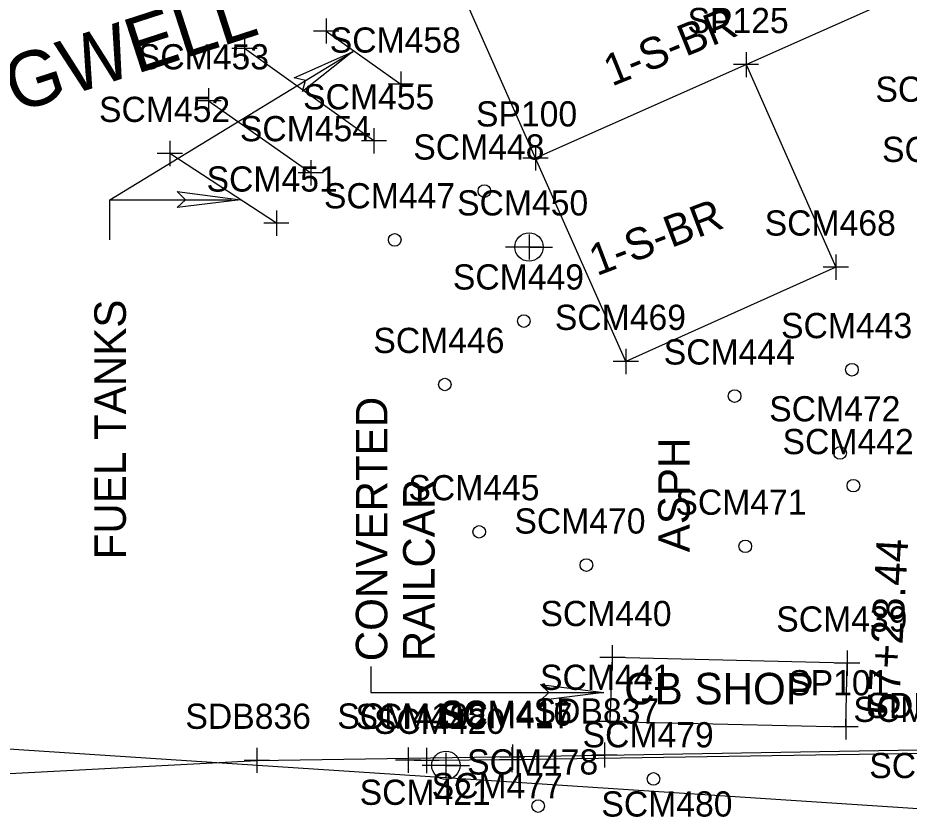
# Model space of a CAD drawing. Extents: x 941041 to 969446, y 397014 to 416764.
# Drawn here: x 951629.5 to 951770.9, y 402575.1 to 402701.6 of the extents above; entities that cross this region are included whole.
import ezdxf

# ---------------------------------------------------------------- set-up
doc = ezdxf.new("R2010")
doc.units = 0
for name, color, linetype in [('SURVEY - DTM - Spot Points - Locators', 7, 'Continuous'), ('SURVEY - DTM - Spot Points - Point Numbers', 7, 'Continuous'), ('SURVEY - NON-TRANSPORTATION - Buildings', 7, 'Continuous'), ('SURVEY - NON-TRANSPORTATION - Buildings - Points - Locators', 7, 'Continuous'), ('SURVEY - NON-TRANSPORTATION - Buildings - Points - Numbers', 7, 'Continuous'), ('SURVEY - NON-TRANSPORTATION - Buildings Text', 7, 'Continuous'), ('SURVEY - NON-TRANSPORTATION - Features', 7, 'Continuous'), ('SURVEY - NON-TRANSPORTATION - Features - Points - Locators', 7, 'Continuous'), ('SURVEY - NON-TRANSPORTATION - Features - Points - Numbers', 7, 'Continuous'), ('SURVEY - NON-TRANSPORTATION - Features Text', 7, 'Continuous'), ('SURVEY - PROPERTY - Owners', 7, 'Continuous'), ('SURVEY - PROPERTY - Station and Offset Flags', 7, 'Continuous'), ('SURVEY - TRANSPORTATION - Features', 7, 'Continuous'), ('SURVEY - TRANSPORTATION - Features - Points - Locators', 7, 'Continuous'), ('SURVEY - TRANSPORTATION - Features - Points - Numbers', 7, 'Continuous'), ('SURVEY - TRANSPORTATION - Features Text', 7, 'Continuous'), ('SURVEY - UTILITIES - Poles and Miscellaneous - Points - Locators', 7, 'Continuous'), ('SURVEY - UTILITIES - Poles and Miscellaneous - Points - Numbers', 7, 'Continuous'), ('SURVEY - UTILITIES - Poles and Miscellaneous with Text', 7, 'Continuous'), ('SURVEY - VEGETATION - Features with Text', 7, 'Continuous')]:
    doc.layers.add(name, color=color, linetype=linetype)

msp = doc.modelspace()

# ---------------------------------------------------------------- linework, layer by layer
at = {"layer": 'SURVEY - DTM - Spot Points - Locators'}
for centre in [(951703.51, 402674.12), (951689.28, 402666.38), (951709.76, 402653.5), (951761.83, 402645.78), (951697.23, 402643.43), (951743.21, 402641.6), (951759.95, 402632.58), (951762.07, 402627.38), (951702.68, 402620.06), (951744.9, 402617.76), (951719.69, 402614.78), (951730.34, 402580.86), (951712.04, 402576.55)]:
    msp.add_circle(centre, 1, dxfattribs=at)
at = {"layer": 'SURVEY - NON-TRANSPORTATION - Buildings'}
msp.add_line((951759.28, 402662.06), (951725.95, 402647.09), dxfattribs=at)
for points in [[(951711.63, 402679.37), (951698.66, 402708.63), (951754.82, 402733.35), (951767.73, 402704.25), (951711.63, 402679.37)], [(951745.03, 402694.18), (951759.28, 402662.06), (951725.95, 402647.09), (951711.63, 402679.37)], [(951761.08, 402599.23), (951723.81, 402600.1), (951723.42, 402589.98), (951760.85, 402589.11), (951761.08, 402599.23)]]:
    msp.add_lwpolyline(points, dxfattribs=at)
at = {"layer": 'SURVEY - NON-TRANSPORTATION - Buildings - Points - Locators'}
for p, q in [((951745.03, 402696.18), (951745.03, 402692.18)), ((951747.03, 402694.18), (951743.03, 402694.18)), ((951711.63, 402681.37), (951711.63, 402677.37)), ((951713.63, 402679.37), (951709.63, 402679.37)), ((951759.28, 402664.06), (951759.28, 402660.06)), ((951761.28, 402662.06), (951757.28, 402662.06)), ((951725.95, 402649.09), (951725.95, 402645.09)), ((951727.95, 402647.09), (951723.95, 402647.09)), ((951723.81, 402602.1), (951723.81, 402598.1)), ((951761.08, 402601.23), (951761.08, 402597.23)), ((951725.81, 402600.1), (951721.81, 402600.1)), ((951763.08, 402599.23), (951759.08, 402599.23)), ((951723.42, 402591.98), (951723.42, 402587.98)), ((951760.85, 402591.11), (951760.85, 402587.11)), ((951725.42, 402589.98), (951721.42, 402589.98)), ((951762.85, 402589.11), (951758.85, 402589.11))]:
    msp.add_line(p, q, dxfattribs=at)
at = {"layer": 'SURVEY - NON-TRANSPORTATION - Buildings Text'}
msp.add_line((951685.47, 402594.56), (951722.48, 402594.56), dxfattribs=at)
msp.add_lwpolyline([(951722.48, 402594.56), (951712.43, 402593.31), (951713.73, 402594.56), (951712.43, 402595.86)], close=True, dxfattribs=at)
msp.add_lwpolyline([(951722.48, 402594.56), (951712.43, 402593.31), (951713.73, 402594.56), (951712.43, 402595.86), (951722.48, 402594.56)], dxfattribs=at)
at = {"layer": 'SURVEY - NON-TRANSPORTATION - Features'}
for p, q in [((951678.39, 402699.52), (951690.24, 402691.09)), ((951685.98, 402682.08), (951665.44, 402696.76)), ((951659.74, 402688.43), (951675.94, 402677.03)), ((951670.49, 402669.04), (951653.58, 402680.09))]:
    msp.add_line(p, q, dxfattribs=at)
at = {"layer": 'SURVEY - NON-TRANSPORTATION - Features - Points - Locators'}
for p, q in [((951678.39, 402701.52), (951678.39, 402697.52)), ((951665.44, 402698.76), (951665.44, 402694.76)), ((951680.39, 402699.52), (951676.39, 402699.52)), ((951667.44, 402696.76), (951663.44, 402696.76)), ((951690.24, 402693.09), (951690.24, 402689.09)), ((951659.74, 402690.43), (951659.74, 402686.43)), ((951692.24, 402691.09), (951688.24, 402691.09)), ((951661.74, 402688.43), (951657.74, 402688.43)), ((951685.98, 402684.08), (951685.98, 402680.08)), ((951653.58, 402682.09), (951653.58, 402678.09)), ((951687.98, 402682.08), (951683.98, 402682.08)), ((951655.58, 402680.09), (951651.58, 402680.09)), ((951675.94, 402679.03), (951675.94, 402675.03)), ((951677.94, 402677.03), (951673.94, 402677.03)), ((951670.49, 402671.04), (951670.49, 402667.04)), ((951672.49, 402669.04), (951668.49, 402669.04))]:
    msp.add_line(p, q, dxfattribs=at)
at = {"layer": 'SURVEY - NON-TRANSPORTATION - Features Text'}
for p, q in [((951644.08, 402672.75), (951682.7, 402696.28)), ((951644.08, 402666.4), (951644.08, 402672.75)), ((951644.08, 402672.75), (951663.39, 402672.75)), ((951685.47, 402598.69), (951685.47, 402594.56))]:
    msp.add_line(p, q, dxfattribs=at)
for points in [[(951682.59, 402696.22), (951674.66, 402689.92), (951675.12, 402691.66), (951673.33, 402692.1)], [(951664.82, 402672.75), (951654.77, 402671.5), (951656.07, 402672.75), (951654.77, 402674.05)]]:
    msp.add_lwpolyline(points, close=True, dxfattribs=at)
for points in [[(951682.59, 402696.22), (951674.66, 402689.92), (951675.12, 402691.66), (951673.33, 402692.1), (951682.59, 402696.22)], [(951664.82, 402672.75), (951654.77, 402671.5), (951656.07, 402672.75), (951654.77, 402674.05), (951664.82, 402672.75)]]:
    msp.add_lwpolyline(points, dxfattribs=at)
at = {"layer": 'SURVEY - TRANSPORTATION - Features'}
for points in [[(951762.93, 402791.22), (951598.54, 402730.16), (951605.18, 402712.87), (951604.23, 402665.8), (951604.97, 402580.51), (951667.4, 402583.8), (951722.56, 402584.64), (951775.43, 402585.51), (951791.09, 402585.77)], [(951790.72, 402585.37), (951773.31, 402584.9), (951707.88, 402583.9), (951694.34, 402583.77), (951691.42, 402583.83)]]:
    msp.add_lwpolyline(points, dxfattribs=at)
at = {"layer": 'SURVEY - TRANSPORTATION - Features - Points - Locators'}
for p, q in [((951667.4, 402585.8), (951667.4, 402581.8)), ((951691.42, 402585.83), (951691.42, 402581.83)), ((951694.34, 402585.77), (951694.34, 402581.77)), ((951707.88, 402585.9), (951707.88, 402581.9)), ((951707.94, 402586.29), (951707.94, 402582.29)), ((951722.56, 402586.64), (951722.56, 402582.64)), ((951709.94, 402584.29), (951705.94, 402584.29)), ((951724.56, 402584.64), (951720.56, 402584.64)), ((951669.4, 402583.8), (951665.4, 402583.8)), ((951693.42, 402583.83), (951689.42, 402583.83)), ((951696.34, 402583.77), (951692.34, 402583.77)), ((951709.88, 402583.9), (951705.88, 402583.9))]:
    msp.add_line(p, q, dxfattribs=at)
at = {"layer": 'SURVEY - UTILITIES - Poles and Miscellaneous - Points - Locators'}
for p, q in [((951710.59, 402667.25), (951710.59, 402663.25)), ((951712.59, 402665.25), (951708.59, 402665.25)), ((951697.39, 402585), (951697.39, 402581)), ((951699.39, 402583), (951695.39, 402583))]:
    msp.add_line(p, q, dxfattribs=at)
at = {"layer": 'SURVEY - UTILITIES - Poles and Miscellaneous with Text'}
for p, q in [((951710.59, 402665.25), (951706.84, 402665.25)), ((951710.59, 402665.25), (951714.34, 402665.25)), ((951697.39, 402583), (951693.64, 402583)), ((951697.39, 402583), (951701.14, 402583))]:
    msp.add_line(p, q, dxfattribs=at)
for centre in [(951710.59, 402665.25), (951697.39, 402583)]:
    msp.add_circle(centre, 2.25, dxfattribs=at)
at = {"layer": 'SURVEY - VEGETATION - Features with Text'}
msp.add_lwpolyline([(951610.18, 402586.8), (951823.14, 402572.81), (951814.01, 402253.37), (951765.58, 402252.28)], dxfattribs=at)

# ---------------------------------------------------------------- texts
at = {"layer": 'SURVEY - DTM - Spot Points - Point Numbers'}
for s, p in [('SCM434', (951765.57, 402688.29)), ('SCM448', (951692.22, 402679.12)), ('SCM473', (951766.61, 402678.74)), ('SCM447', (951678.04, 402671.38)), ('SCM449', (951698.5, 402658.5)), ('SCM443', (951750.59, 402650.78)), ('SCM446', (951685.88, 402648.43)), ('SCM444', (951731.97, 402646.6)), ('SCM472', (951748.71, 402637.58)), ('SCM442', (951750.83, 402632.38)), ('SCM445', (951691.44, 402625.06)), ('SCM471', (951733.82, 402622.76)), ('SCM470', (951708.27, 402619.78)), ('SCM479', (951719.09, 402585.86)), ('SCM478', (951700.76, 402581.55)), ('SCM481', (951764.59, 402580.98)), ('SCM477', (951695.14, 402577.79)), ('SCM480', (951722.07, 402574.88))]:
    msp.add_text(s, height=4, dxfattribs=at).set_placement(p)
at = {"layer": 'SURVEY - NON-TRANSPORTATION - Buildings - Points - Numbers'}
for s, p in [('SP125', (951735.74, 402699.18)), ('SP100', (951702.17, 402684.37)), ('SCM468', (951747.99, 402667.06)), ('SCM469', (951714.69, 402652.09)), ('SCM440', (951712.4, 402605.1)), ('SCM439', (951749.83, 402604.23)), ('SCM441', (951712.34, 402594.98)), ('SP101', (951751.72, 402594.11))]:
    msp.add_text(s, height=4, dxfattribs=at).set_placement(p)
at = {"layer": 'SURVEY - NON-TRANSPORTATION - Buildings Text'}
for s, rotation, p in [('1-S-BR', 21.9911, (951723.73, 402690.69)), ('1-S-BR', 20.7256, (951721.34, 402660.61)), ('CONVERTED', 90, (951688.1, 402599.52)), ('RAILCAR', 90, (951695.6, 402599.52))]:
    msp.add_text(s, height=4.998, rotation=rotation, dxfattribs=at).set_placement(p)
msp.add_text('CB SHOP', height=5, dxfattribs=at).set_placement((951725.7, 402592.68))
at = {"layer": 'SURVEY - NON-TRANSPORTATION - Features - Points - Numbers'}
for s, p in [('SCM458', (951678.96, 402696.09)), ('SCM453', (951648.51, 402693.43)), ('SCM455', (951674.74, 402687.08)), ('SCM452', (951642.34, 402685.09)), ('SCM454', (951664.7, 402682.03)), ('SCM451', (951659.41, 402674.04))]:
    msp.add_text(s, height=4, dxfattribs=at).set_placement(p)
at = {"layer": 'SURVEY - NON-TRANSPORTATION - Features Text'}
msp.add_text('FUEL TANKS', height=4.998, rotation=90, dxfattribs=at).set_placement((951646.6, 402615.68))
at = {"layer": 'SURVEY - PROPERTY - Owners'}
msp.add_text('JEAN S. TUGWELL', height=8.75, rotation=17.9325, dxfattribs=at).set_placement((951569.07, 402667.05))
at = {"layer": 'SURVEY - PROPERTY - Station and Offset Flags'}
msp.add_text('57+28.44', height=5, rotation=86.8692, dxfattribs=at).set_placement((951769.24, 402590.81))
at = {"layer": 'SURVEY - TRANSPORTATION - Features - Points - Numbers'}
for s, p in [('SCM414', (951762.07, 402589.9)), ('SDB838', (951764.14, 402590.51)), ('SDB836', (951656.05, 402588.8)), ('SCM419', (951680.16, 402588.83)), ('SCM418', (951683.05, 402588.77)), ('SCM416', (951696.59, 402589.29)), ('SCM417', (951696.64, 402588.9)), ('SDB837', (951711.32, 402589.64))]:
    msp.add_text(s, height=4, dxfattribs=at).set_placement(p)
at = {"layer": 'SURVEY - TRANSPORTATION - Features Text'}
msp.add_text('ASPH', height=4.998, rotation=90, dxfattribs=at).set_placement((951736.09, 402616.81))
at = {"layer": 'SURVEY - UTILITIES - Poles and Miscellaneous - Points - Numbers'}
for s, p in [('SCM450', (951699.17, 402670.25)), ('SCM420', (951685.97, 402588)), ('SCM421', (951683.71, 402576.74))]:
    msp.add_text(s, height=4, dxfattribs=at).set_placement(p)

doc.saveas('drawing.dxf')
